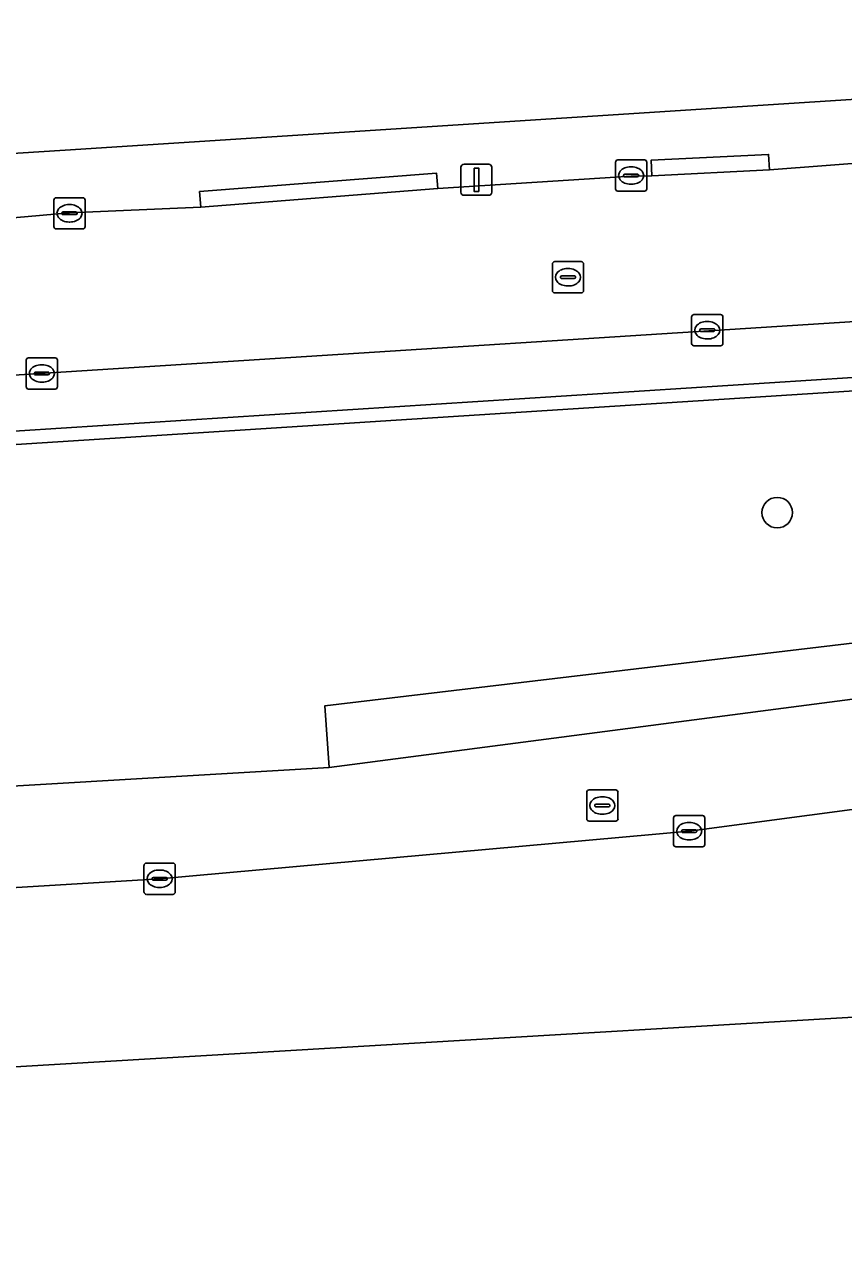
# Model space of a CAD drawing. Extents: x 159626 to 160723, y 388173 to 389416.
# Drawn here: x 160629.62 to 160655.88, y 388328.44 to 388367.37 of the extents above; entities that cross this region are included whole.
import ezdxf

# ---------------------------------------------------------------- set-up
doc = ezdxf.new("R2010")
doc.units = 0
for name, color, linetype in [('IMGEO_Boom', 7, 'Continuous'), ('IMGEO_Erf', 7, 'Continuous'), ('IMGEO_Groenvoorziening', 7, 'Continuous'), ('IMGEO_Kolk', 7, 'Continuous'), ('IMGEO_Lichtmast', 7, 'Continuous'), ('IMGEO_Parkeervlak_open', 7, 'Continuous'), ('IMGEO_Rijbaan_lokaal_open', 7, 'Continuous'), ('IMGEO_Rijbaan_regionaal_gesloten', 7, 'Continuous'), ('IMGEO_Rioolput', 7, 'Continuous'), ('IMGEO_Voetpad_open', 7, 'Continuous')]:
    doc.layers.add(name, color=color, linetype=linetype)

msp = doc.modelspace()

# ---------------------------------------------------------------- linework, layer by layer
at = {"layer": 'IMGEO_Boom'}
msp.add_circle((160653.749, 388351.718), 0.489, dxfattribs=at)
at = {"layer": 'IMGEO_Erf'}
msp.add_lwpolyline([(160533.761, 388357.171), (160630.927, 388363.34), (160718.902, 388369.02)], dxfattribs=at)
at = {"layer": 'IMGEO_Groenvoorziening'}
for points in [[(160683.432, 388359.527), (160682.448, 388359.497), (160681.466, 388359.481), (160681.33, 388359.459), (160681.203, 388359.438), (160679.578, 388357.114), (160539.765, 388348.165)], [(160535.643, 388336.797), (160555.393, 388337.291), (160571.906, 388337.242), (160587.404, 388337.384), (160602.96, 388338.103), (160633.959, 388339.983), (160650.929, 388341.506), (160664.339, 388343.297), (160679.735, 388345.243), (160695.182, 388346.963), (160715.275, 388348.763), (160715.285, 388349.31), (160715.234, 388349.978), (160715.102, 388351.742), (160712.472, 388351.607), (160708.613, 388351.323), (160702.167, 388350.903), (160669.741, 388347.509), (160639.389, 388343.548), (160592.566, 388340.797), (160562.372, 388340.614), (160535.067, 388338.508), (160535.156, 388337.218)], [(160539.138, 388348.388), (160537.738, 388349.85), (160534.303, 388349.574), (160535.067, 388338.508), (160562.372, 388340.614), (160564.438, 388342.533), (160592.527, 388342.756), (160592.566, 388340.797), (160639.389, 388343.548), (160639.248, 388345.522), (160668.107, 388348.959), (160668.202, 388347.733), (160669.741, 388347.509), (160702.167, 388350.903)]]:
    msp.add_lwpolyline(points, dxfattribs=at)
msp.add_lwpolyline([(160669.741, 388347.509), (160668.202, 388347.733), (160668.107, 388348.959), (160639.248, 388345.522), (160639.389, 388343.548)], close=True, dxfattribs=at)
at = {"layer": 'IMGEO_Kolk'}
for p, q in [((160648.568, 388362.097), (160648.568, 388362.949)), ((160648.643, 388363.023), (160649.495, 388363.023)), ((160649.569, 388362.949), (160649.569, 388362.097)), ((160648.87, 388362.566), (160649.268, 388362.566)), ((160649.056, 388362.803), (160649.081, 388362.803)), ((160648.827, 388362.517), (160648.827, 388362.529)), ((160649.265, 388362.48), (160648.867, 388362.48)), ((160649.079, 388362.243), (160649.054, 388362.243)), ((160649.311, 388362.529), (160649.311, 388362.517)), ((160630.645, 388361.813), (160631.497, 388361.813)), ((160649.495, 388362.023), (160648.643, 388362.023)), ((160630.57, 388360.887), (160630.57, 388361.739)), ((160631.058, 388361.593), (160631.083, 388361.593)), ((160631.571, 388361.739), (160631.571, 388360.887)), ((160630.829, 388361.307), (160630.829, 388361.319)), ((160631.267, 388361.27), (160630.869, 388361.27)), ((160630.872, 388361.356), (160631.27, 388361.356)), ((160631.081, 388361.033), (160631.056, 388361.033)), ((160631.313, 388361.319), (160631.313, 388361.307)), ((160631.497, 388360.813), (160630.645, 388360.813)), ((160651.007, 388357.139), (160651.007, 388357.991)), ((160651.082, 388358.065), (160651.934, 388358.065)), ((160652.008, 388357.991), (160652.008, 388357.139)), ((160651.266, 388357.559), (160651.266, 388357.571)), ((160651.704, 388357.522), (160651.306, 388357.522)), ((160651.309, 388357.608), (160651.707, 388357.608)), ((160651.495, 388357.845), (160651.52, 388357.845)), ((160651.75, 388357.571), (160651.75, 388357.559)), ((160651.518, 388357.285), (160651.493, 388357.285)), ((160651.934, 388357.065), (160651.082, 388357.065)), ((160629.683, 388355.754), (160629.683, 388356.606)), ((160629.758, 388356.68), (160630.61, 388356.68)), ((160630.171, 388356.46), (160630.196, 388356.46)), ((160630.684, 388356.606), (160630.684, 388355.754)), ((160629.942, 388356.174), (160629.942, 388356.186)), ((160630.38, 388356.137), (160629.982, 388356.137)), ((160629.985, 388356.223), (160630.383, 388356.223)), ((160630.426, 388356.186), (160630.426, 388356.174)), ((160630.61, 388355.68), (160629.758, 388355.68)), ((160630.194, 388355.9), (160630.169, 388355.9)), ((160650.428, 388341.08), (160650.428, 388341.932)), ((160650.503, 388342.006), (160651.355, 388342.006)), ((160651.429, 388341.932), (160651.429, 388341.08)), ((160650.687, 388341.5), (160650.687, 388341.512)), ((160650.73, 388341.549), (160651.128, 388341.549)), ((160650.916, 388341.786), (160650.941, 388341.786)), ((160651.171, 388341.512), (160651.171, 388341.5)), ((160651.125, 388341.463), (160650.727, 388341.463)), ((160650.939, 388341.226), (160650.914, 388341.226)), ((160651.355, 388341.006), (160650.503, 388341.006)), ((160633.458, 388339.557), (160633.458, 388340.409)), ((160633.533, 388340.483), (160634.385, 388340.483)), ((160634.459, 388340.409), (160634.459, 388339.557)), ((160633.717, 388339.977), (160633.717, 388339.989)), ((160633.76, 388340.026), (160634.158, 388340.026)), ((160633.946, 388340.263), (160633.971, 388340.263)), ((160634.201, 388339.989), (160634.201, 388339.977)), ((160634.155, 388339.94), (160633.757, 388339.94)), ((160633.969, 388339.703), (160633.944, 388339.703)), ((160634.385, 388339.483), (160633.533, 388339.483))]:
    msp.add_line(p, q, dxfattribs=at)
for points in [[(160648.568, 388362.097), (160648.568, 388362.949)], [(160648.643, 388363.023), (160649.495, 388363.023)], [(160649.569, 388362.949), (160649.569, 388362.097)], [(160630.645, 388361.813), (160631.497, 388361.813)], [(160649.495, 388362.023), (160648.643, 388362.023)], [(160630.57, 388360.887), (160630.57, 388361.739)], [(160631.571, 388361.739), (160631.571, 388360.887)], [(160631.497, 388360.813), (160630.645, 388360.813)], [(160651.007, 388357.139), (160651.007, 388357.991)], [(160651.082, 388358.065), (160651.934, 388358.065)], [(160652.008, 388357.991), (160652.008, 388357.139)], [(160651.934, 388357.065), (160651.082, 388357.065)], [(160629.683, 388355.754), (160629.683, 388356.606)], [(160629.758, 388356.68), (160630.61, 388356.68)], [(160630.684, 388356.606), (160630.684, 388355.754)], [(160630.61, 388355.68), (160629.758, 388355.68)], [(160650.428, 388341.08), (160650.428, 388341.932)], [(160650.503, 388342.006), (160651.355, 388342.006)], [(160651.429, 388341.932), (160651.429, 388341.08)], [(160651.355, 388341.006), (160650.503, 388341.006)], [(160633.458, 388339.557), (160633.458, 388340.409)], [(160633.533, 388340.483), (160634.385, 388340.483)], [(160634.459, 388340.409), (160634.459, 388339.557)], [(160634.385, 388339.483), (160633.533, 388339.483)]]:
    msp.add_lwpolyline(points, dxfattribs=at)
for centre, radius, start, end in [((160648.645, 388362.947), 0.0765, 91.552, 178.448), ((160648.645, 388362.947), 0.0765, 91.552, 178.448), ((160649.493, 388362.947), 0.0765, 1.552, 88.448), ((160649.493, 388362.947), 0.0765, 1.552, 88.448), ((160648.867, 388362.526), 0.0403, 85.8775, 175.7526), ((160649.272, 388362.528), 0.0386, 1.7309, 96.639), ((160648.864, 388362.516), 0.0366, 178.938, 274.7102), ((160649.268, 388362.523), 0.043, 264.8664, 352.4533), ((160630.647, 388361.737), 0.0765, 91.552, 178.448), ((160630.647, 388361.737), 0.0765, 91.552, 178.448), ((160631.495, 388361.737), 0.0765, 1.552, 88.448), ((160631.495, 388361.737), 0.0765, 1.552, 88.448), ((160648.645, 388362.099), 0.0765, 181.552, 268.448), ((160648.645, 388362.099), 0.0765, 181.552, 268.448), ((160649.493, 388362.099), 0.0765, 271.552, 358.448), ((160649.493, 388362.099), 0.0765, 271.552, 358.448), ((160630.869, 388361.316), 0.0403, 85.8775, 175.7526), ((160630.866, 388361.306), 0.0366, 178.938, 274.7102), ((160631.27, 388361.313), 0.043, 264.8664, 352.4533), ((160631.274, 388361.318), 0.0386, 1.7309, 96.639), ((160630.647, 388360.889), 0.0765, 181.552, 268.448), ((160630.647, 388360.889), 0.0765, 181.552, 268.448), ((160631.495, 388360.889), 0.0765, 271.552, 358.448), ((160631.495, 388360.889), 0.0765, 271.552, 358.448), ((160651.084, 388357.989), 0.0765, 91.552, 178.448), ((160651.084, 388357.989), 0.0765, 91.552, 178.448), ((160651.932, 388357.989), 0.0765, 1.552, 88.448), ((160651.932, 388357.989), 0.0765, 1.552, 88.448), ((160651.306, 388357.568), 0.0403, 85.8775, 175.7526), ((160651.303, 388357.558), 0.0366, 178.938, 274.7102), ((160651.707, 388357.565), 0.043, 264.8664, 352.4533), ((160651.711, 388357.57), 0.0386, 1.7309, 96.639), ((160651.084, 388357.141), 0.0765, 181.552, 268.448), ((160651.084, 388357.141), 0.0765, 181.552, 268.448), ((160651.932, 388357.141), 0.0765, 271.552, 358.448), ((160651.932, 388357.141), 0.0765, 271.552, 358.448), ((160629.76, 388356.604), 0.0765, 91.552, 178.448), ((160629.76, 388356.604), 0.0765, 91.552, 178.448), ((160630.608, 388356.604), 0.0765, 1.552, 88.448), ((160630.608, 388356.604), 0.0765, 1.552, 88.448), ((160629.982, 388356.183), 0.0403, 85.8775, 175.7526), ((160629.979, 388356.173), 0.0366, 178.938, 274.7102), ((160630.383, 388356.18), 0.043, 264.8664, 352.4533), ((160630.387, 388356.185), 0.0386, 1.7309, 96.639), ((160629.76, 388355.756), 0.0765, 181.552, 268.448), ((160629.76, 388355.756), 0.0765, 181.552, 268.448), ((160630.608, 388355.756), 0.0765, 271.552, 358.448), ((160630.608, 388355.756), 0.0765, 271.552, 358.448), ((160650.505, 388341.93), 0.0765, 91.552, 178.448), ((160650.505, 388341.93), 0.0765, 91.552, 178.448), ((160651.353, 388341.93), 0.0765, 1.552, 88.448), ((160651.353, 388341.93), 0.0765, 1.552, 88.448), ((160650.727, 388341.509), 0.0403, 85.8775, 175.7526), ((160651.132, 388341.511), 0.0386, 1.7309, 96.639), ((160650.724, 388341.499), 0.0366, 178.938, 274.7102), ((160651.128, 388341.506), 0.043, 264.8664, 352.4533), ((160650.505, 388341.082), 0.0765, 181.552, 268.448), ((160650.505, 388341.082), 0.0765, 181.552, 268.448), ((160651.353, 388341.082), 0.0765, 271.552, 358.448), ((160651.353, 388341.082), 0.0765, 271.552, 358.448), ((160633.535, 388340.407), 0.0765, 91.552, 178.448), ((160633.535, 388340.407), 0.0765, 91.552, 178.448), ((160634.383, 388340.407), 0.0765, 1.552, 88.448), ((160634.383, 388340.407), 0.0765, 1.552, 88.448), ((160633.757, 388339.986), 0.0403, 85.8775, 175.7526), ((160633.754, 388339.976), 0.0366, 178.938, 274.7102), ((160634.158, 388339.983), 0.043, 264.8664, 352.4533), ((160634.162, 388339.988), 0.0386, 1.7309, 96.639), ((160633.535, 388339.559), 0.0765, 181.552, 268.448), ((160633.535, 388339.559), 0.0765, 181.552, 268.448), ((160634.383, 388339.559), 0.0765, 271.552, 358.448), ((160634.383, 388339.559), 0.0765, 271.552, 358.448)]:
    msp.add_arc(centre, radius, start, end, dxfattribs=at)
for centre, major_axis, ratio, start_param, end_param in [((160649.055, 388362.523), (-0.387, 0.002), 0.722429, 4.712389, 7.853982), ((160649.08, 388362.523), (-0.39, 0.002), 0.717154, 1.570796, 4.712389), ((160631.057, 388361.313), (-0.387, 0.002), 0.722429, 4.712389, 7.853982), ((160631.082, 388361.313), (-0.39, 0.002), 0.717154, 1.570796, 4.712389), ((160651.494, 388357.565), (-0.387, 0.002), 0.722429, 4.712389, 7.853982), ((160651.519, 388357.565), (-0.39, 0.002), 0.717154, 1.570796, 4.712389), ((160630.17, 388356.18), (-0.387, 0.002), 0.722429, 4.712389, 7.853982), ((160630.195, 388356.18), (-0.39, 0.002), 0.717154, 1.570796, 4.712389), ((160650.915, 388341.506), (-0.387, 0.002), 0.722429, 4.712389, 7.853982), ((160650.94, 388341.506), (-0.39, 0.002), 0.717154, 1.570796, 4.712389), ((160633.945, 388339.983), (-0.387, 0.002), 0.722429, 4.712389, 7.853982), ((160633.97, 388339.983), (-0.39, 0.002), 0.717154, 1.570796, 4.712389)]:
    msp.add_ellipse(centre, major_axis=major_axis, ratio=ratio, start_param=start_param, end_param=end_param, dxfattribs=at)
at = {"layer": 'IMGEO_Lichtmast'}
for p, q in [((160643.614, 388361.99), (160643.614, 388362.79)), ((160643.614, 388362.79), (160643.614, 388361.99)), ((160643.714, 388362.89), (160644.504, 388362.89)), ((160644.504, 388362.89), (160643.714, 388362.89)), ((160644.604, 388362.79), (160644.604, 388361.99)), ((160644.604, 388361.99), (160644.604, 388362.79)), ((160644.504, 388361.89), (160643.714, 388361.89)), ((160643.714, 388361.89), (160644.504, 388361.89))]:
    msp.add_line(p, q, dxfattribs=at)
msp.add_lwpolyline([(160644.034, 388362.765), (160644.184, 388362.765), (160644.184, 388362.015), (160644.034, 388362.015), (160644.034, 388362.765)], dxfattribs=at)
for centre, start, end in [((160643.714, 388362.79), 90, 180), ((160643.714, 388362.79), 90, 180), ((160644.504, 388362.79), 0, 90), ((160644.504, 388362.79), 360, 90), ((160643.714, 388361.99), 180, 270), ((160643.714, 388361.99), 180, 270), ((160644.504, 388361.99), 270, 0), ((160644.504, 388361.99), 270, 0)]:
    msp.add_arc(centre, 0.1, start, end, dxfattribs=at)
at = {"layer": 'IMGEO_Parkeervlak_open'}
for points in [[(160681.203, 388359.438), (160537.182, 388350.244)], [(160539.996, 388348.618), (160678.87, 388357.502)]]:
    msp.add_lwpolyline(points, dxfattribs=at)
at = {"layer": 'IMGEO_Rijbaan_lokaal_open'}
for points in [[(160712.58, 388362.984), (160714.275, 388363.086), (160714.016, 388366.607), (160710.289, 388366.355), (160709.388, 388366.314), (160698.243, 388365.611), (160694.421, 388365.334), (160691.182, 388365.154), (160687.01, 388364.902), (160683.183, 388364.626), (160675.741, 388364.124), (160672.011, 388363.915), (160670.725, 388363.841), (160664.674, 388363.459), (160660.905, 388363.272), (160653.497, 388362.702), (160649.735, 388362.518), (160649.071, 388362.502), (160642.869, 388362.106), (160635.279, 388361.511), (160631.067, 388361.328), (160628.406, 388361.093)], [(160537.182, 388350.244), (160681.203, 388359.438), (160681.33, 388359.459), (160681.466, 388359.481), (160682.448, 388359.497), (160683.432, 388359.527)]]:
    msp.add_lwpolyline(points, dxfattribs=at)
at = {"layer": 'IMGEO_Rijbaan_regionaal_gesloten'}
for points in [[(160678.758, 388341.56), (160687.933, 388342.625), (160715.591, 388345.228), (160715.275, 388348.763), (160695.182, 388346.963), (160679.735, 388345.243), (160664.339, 388343.297), (160650.929, 388341.506), (160633.959, 388339.983), (160602.96, 388338.103), (160587.404, 388337.384), (160571.906, 388337.242), (160555.393, 388337.291), (160535.643, 388336.797), (160535.91, 388333.266), (160549.648, 388333.677), (160560.088, 388333.797)], [(160536.303, 388328.444), (160716.577, 388339.129), (160716.393, 388342.005), (160678.903, 388339.559)]]:
    msp.add_lwpolyline(points, dxfattribs=at)
at = {"layer": 'IMGEO_Rioolput'}
for p, q in [((160646.543, 388358.837), (160646.543, 388359.689)), ((160646.618, 388359.763), (160647.47, 388359.763)), ((160647.031, 388359.543), (160647.056, 388359.543)), ((160647.544, 388359.689), (160647.544, 388358.837)), ((160646.802, 388359.257), (160646.802, 388359.269)), ((160647.24, 388359.22), (160646.842, 388359.22)), ((160646.845, 388359.306), (160647.243, 388359.306)), ((160647.286, 388359.269), (160647.286, 388359.257)), ((160647.47, 388358.763), (160646.618, 388358.763)), ((160647.054, 388358.983), (160647.029, 388358.983)), ((160647.646, 388341.904), (160647.646, 388342.756)), ((160647.721, 388342.83), (160648.573, 388342.83)), ((160648.647, 388342.756), (160648.647, 388341.904)), ((160647.905, 388342.324), (160647.905, 388342.336)), ((160647.948, 388342.373), (160648.346, 388342.373)), ((160648.134, 388342.61), (160648.159, 388342.61)), ((160648.389, 388342.336), (160648.389, 388342.324)), ((160648.343, 388342.287), (160647.945, 388342.287)), ((160648.157, 388342.05), (160648.132, 388342.05)), ((160648.573, 388341.83), (160647.721, 388341.83))]:
    msp.add_line(p, q, dxfattribs=at)
for points in [[(160646.543, 388358.837), (160646.543, 388359.689)], [(160646.618, 388359.763), (160647.47, 388359.763)], [(160647.544, 388359.689), (160647.544, 388358.837)], [(160647.47, 388358.763), (160646.618, 388358.763)], [(160647.646, 388341.904), (160647.646, 388342.756)], [(160647.721, 388342.83), (160648.573, 388342.83)], [(160648.647, 388342.756), (160648.647, 388341.904)], [(160648.573, 388341.83), (160647.721, 388341.83)]]:
    msp.add_lwpolyline(points, dxfattribs=at)
for centre, radius, start, end in [((160646.62, 388359.687), 0.0765, 91.552, 178.448), ((160646.62, 388359.687), 0.0765, 91.552, 178.448), ((160647.468, 388359.687), 0.0765, 1.552, 88.448), ((160647.468, 388359.687), 0.0765, 1.552, 88.448), ((160646.842, 388359.266), 0.0403, 85.8775, 175.7526), ((160646.839, 388359.256), 0.0366, 178.938, 274.7102), ((160647.243, 388359.263), 0.043, 264.8664, 352.4533), ((160647.247, 388359.268), 0.0386, 1.7309, 96.639), ((160646.62, 388358.839), 0.0765, 181.552, 268.448), ((160646.62, 388358.839), 0.0765, 181.552, 268.448), ((160647.468, 388358.839), 0.0765, 271.552, 358.448), ((160647.468, 388358.839), 0.0765, 271.552, 358.448), ((160647.723, 388342.754), 0.0765, 91.552, 178.448), ((160647.723, 388342.754), 0.0765, 91.552, 178.448), ((160648.571, 388342.754), 0.0765, 1.552, 88.448), ((160648.571, 388342.754), 0.0765, 1.552, 88.448), ((160647.945, 388342.333), 0.0403, 85.8775, 175.7526), ((160647.942, 388342.323), 0.0366, 178.938, 274.7102), ((160648.346, 388342.33), 0.043, 264.8664, 352.4533), ((160648.35, 388342.335), 0.0386, 1.7309, 96.639), ((160647.723, 388341.906), 0.0765, 181.552, 268.448), ((160647.723, 388341.906), 0.0765, 181.552, 268.448), ((160648.571, 388341.906), 0.0765, 271.552, 358.448), ((160648.571, 388341.906), 0.0765, 271.552, 358.448)]:
    msp.add_arc(centre, radius, start, end, dxfattribs=at)
for centre, major_axis, ratio, start_param, end_param in [((160647.03, 388359.263), (-0.387, 0.002), 0.722429, 4.712389, 7.853982), ((160647.055, 388359.263), (-0.39, 0.002), 0.717154, 1.570796, 4.712389), ((160648.133, 388342.33), (-0.387, 0.002), 0.722429, 4.712389, 7.853982), ((160648.158, 388342.33), (-0.39, 0.002), 0.717154, 1.570796, 4.712389)]:
    msp.add_ellipse(centre, major_axis=major_axis, ratio=ratio, start_param=start_param, end_param=end_param, dxfattribs=at)
at = {"layer": 'IMGEO_Voetpad_open'}
for points in [[(160718.902, 388369.02), (160630.927, 388363.34), (160533.761, 388357.171)], [(160628.406, 388361.093), (160631.067, 388361.328), (160635.279, 388361.511), (160635.24, 388362.009), (160642.83, 388362.604), (160642.869, 388362.106), (160649.071, 388362.502), (160649.735, 388362.518), (160649.711, 388363.017), (160653.473, 388363.201), (160653.497, 388362.702), (160660.905, 388363.272), (160660.881, 388363.771), (160664.65, 388363.958), (160664.674, 388363.459), (160670.725, 388363.841), (160672.011, 388363.915), (160671.982, 388364.414), (160675.711, 388364.636), (160675.741, 388364.124), (160683.183, 388364.626)], [(160678.87, 388357.502), (160539.996, 388348.618)], [(160539.765, 388348.165), (160679.578, 388357.114)]]:
    msp.add_lwpolyline(points, dxfattribs=at)
for points in [[(160653.497, 388362.702), (160653.473, 388363.201), (160649.711, 388363.017), (160649.735, 388362.518)], [(160642.869, 388362.106), (160642.83, 388362.604), (160635.24, 388362.009), (160635.279, 388361.511)]]:
    msp.add_lwpolyline(points, close=True, dxfattribs=at)

doc.saveas('drawing.dxf')
